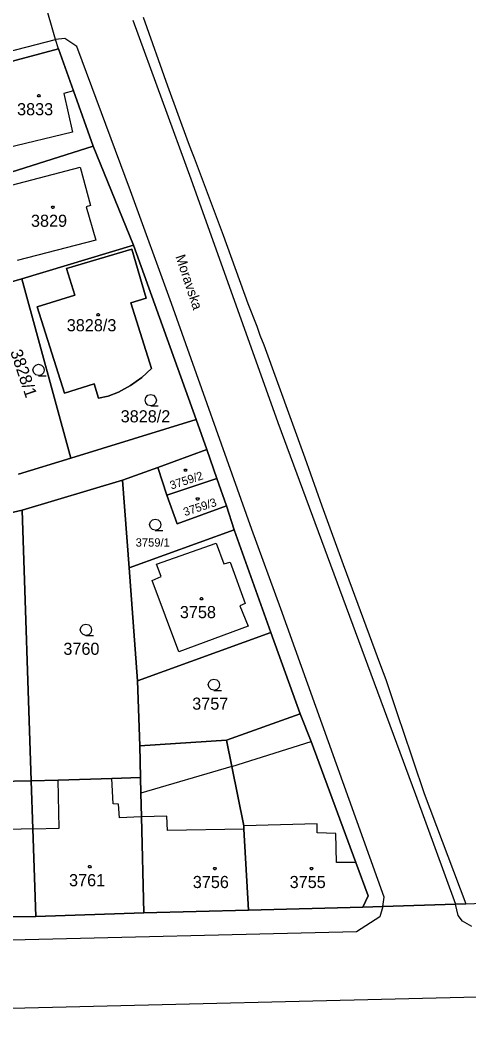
# Model space of a CAD drawing. Extents: x -263587 to -261993, y -1238795 to -1236748.
# Drawn here: x -262642.6 to -262583.4, y -1238246.2 to -1238113.2 of the extents above; entities that cross this region are included whole.
import ezdxf

# ---------------------------------------------------------------- set-up
doc = ezdxf.new("R2010")
doc.units = 0
doc.layers.add('Vrstva 1', color=7, linetype='Continuous')

msp = doc.modelspace()

# ---------------------------------------------------------------- linework, layer by layer
at = {"layer": 'Vrstva 1'}
for p, q in [((-262637.94, -1238115.76), (-262639.39, -1238110.71)), ((-262627.75, -1238113.21), (-262620.08, -1238134.19)), ((-262626.4, -1238112.83), (-262623.18, -1238121.91)), ((-262681.02, -1238126.95), (-262637.94, -1238115.76)), ((-262636.74, -1238115.65), (-262637.94, -1238115.76)), ((-262637.56, -1238117.01), (-262637.94, -1238115.76)), ((-262635.13, -1238116.72), (-262636.74, -1238115.65)), ((-262646.35, -1238119.34), (-262637.56, -1238117.01)), ((-262637.56, -1238117.01), (-262646.35, -1238119.34)), ((-262637.56, -1238117.01), (-262635.58, -1238122.56)), ((-262635.58, -1238122.56), (-262637.56, -1238117.01)), ((-262628.06, -1238135.77), (-262635.13, -1238116.72)), ((-262635.58, -1238122.56), (-262636.86, -1238122.9)), ((-262636.86, -1238122.9), (-262635.72, -1238128.03)), ((-262635.58, -1238122.56), (-262632.98, -1238129.87)), ((-262632.98, -1238129.87), (-262635.58, -1238122.56)), ((-262623.18, -1238121.91), (-262620.45, -1238129.39)), ((-262635.72, -1238128.03), (-262644.45, -1238130.14)), ((-262620.45, -1238129.39), (-262620.01, -1238130.51)), ((-262632.98, -1238129.87), (-262647.28, -1238134.37)), ((-262647.28, -1238134.37), (-262632.98, -1238129.87)), ((-262632.98, -1238129.87), (-262627.66, -1238142.93)), ((-262627.66, -1238142.93), (-262632.98, -1238129.87)), ((-262620.01, -1238130.51), (-262619.67, -1238131.41)), ((-262619.67, -1238131.41), (-262615.85, -1238141.61)), ((-262647.58, -1238136.01), (-262634.71, -1238132.65)), ((-262634.71, -1238132.65), (-262633.32, -1238137.7)), ((-262620.08, -1238134.19), (-262608.64, -1238166.34)), ((-262622.67, -1238150.63), (-262628.06, -1238135.77)), ((-262633.32, -1238137.7), (-262633.91, -1238137.88)), ((-262633.91, -1238137.88), (-262632.61, -1238142.25)), ((-262632.61, -1238142.25), (-262643, -1238144.96)), ((-262615.85, -1238141.61), (-262612.58, -1238150.6)), ((-262627.66, -1238142.93), (-262642.39, -1238147.36)), ((-262642.39, -1238147.36), (-262627.66, -1238142.93)), ((-262627.9, -1238143.44), (-262636.49, -1238146.02)), ((-262636.49, -1238146.02), (-262627.9, -1238143.44)), ((-262625.97, -1238149.91), (-262627.9, -1238143.44)), ((-262627.9, -1238143.44), (-262625.97, -1238149.91)), ((-262619.41, -1238165.95), (-262627.66, -1238142.93)), ((-262627.66, -1238142.93), (-262619.41, -1238165.95)), ((-262636.49, -1238146.02), (-262635.42, -1238149.54)), ((-262635.42, -1238149.54), (-262636.49, -1238146.02)), ((-262642.39, -1238147.36), (-262649.54, -1238149.46)), ((-262649.54, -1238149.46), (-262642.39, -1238147.36)), ((-262642.39, -1238147.36), (-262635.92, -1238171.03)), ((-262635.92, -1238171.03), (-262642.39, -1238147.36)), ((-262635.42, -1238149.54), (-262640.35, -1238151.05)), ((-262640.35, -1238151.05), (-262635.42, -1238149.54)), ((-262628.02, -1238150.55), (-262625.97, -1238149.91)), ((-262625.97, -1238149.91), (-262628.02, -1238150.55)), ((-262625.3, -1238159.19), (-262628.02, -1238150.55)), ((-262628.02, -1238150.55), (-262625.3, -1238159.19)), ((-262612.07, -1238180.43), (-262622.67, -1238150.63)), ((-262612.58, -1238150.6), (-262611.38, -1238153.63)), ((-262640.35, -1238151.05), (-262636.77, -1238162.44)), ((-262636.77, -1238162.44), (-262640.35, -1238151.05)), ((-262611.38, -1238153.63), (-262611, -1238154.78)), ((-262611, -1238154.78), (-262610.47, -1238156.08)), ((-262610.47, -1238156.08), (-262605.05, -1238170.98)), ((-262626.57, -1238160.38), (-262625.3, -1238159.19)), ((-262625.3, -1238159.19), (-262626.57, -1238160.38)), ((-262636.77, -1238162.44), (-262632.86, -1238161.22)), ((-262632.86, -1238161.22), (-262636.77, -1238162.44)), ((-262632.86, -1238161.22), (-262632.3, -1238163.13)), ((-262632.3, -1238163.13), (-262632.86, -1238161.22)), ((-262629.64, -1238162.32), (-262628.04, -1238161.46)), ((-262628.04, -1238161.46), (-262629.64, -1238162.32)), ((-262628.04, -1238161.46), (-262626.57, -1238160.38)), ((-262626.57, -1238160.38), (-262628.04, -1238161.46)), ((-262632.3, -1238163.13), (-262631.02, -1238162.83)), ((-262631.02, -1238162.83), (-262632.3, -1238163.13)), ((-262631.02, -1238162.83), (-262629.64, -1238162.32)), ((-262629.64, -1238162.32), (-262631.02, -1238162.83)), ((-262635.92, -1238171.03), (-262619.41, -1238165.95)), ((-262619.41, -1238165.95), (-262635.92, -1238171.03)), ((-262619.41, -1238165.95), (-262617.98, -1238169.89)), ((-262617.98, -1238169.89), (-262619.41, -1238165.95)), ((-262608.64, -1238166.34), (-262595.94, -1238200.67)), ((-262624.45, -1238172.26), (-262617.98, -1238169.89)), ((-262617.98, -1238169.89), (-262624.45, -1238172.26)), ((-262617.98, -1238169.89), (-262616.67, -1238173.74)), ((-262616.67, -1238173.74), (-262617.98, -1238169.89)), ((-262635.92, -1238171.03), (-262642.83, -1238173.15)), ((-262642.83, -1238173.15), (-262635.92, -1238171.03)), ((-262605.05, -1238170.98), (-262602.82, -1238177.32)), ((-262629.1, -1238173.93), (-262624.45, -1238172.26)), ((-262624.45, -1238172.26), (-262629.1, -1238173.93)), ((-262623.28, -1238175.91), (-262624.45, -1238172.26)), ((-262624.45, -1238172.26), (-262623.28, -1238175.91)), ((-262642.35, -1238177.9), (-262629.1, -1238173.93)), ((-262629.1, -1238173.93), (-262642.35, -1238177.9)), ((-262628.22, -1238185.49), (-262629.1, -1238173.93)), ((-262629.1, -1238173.93), (-262628.22, -1238185.49)), ((-262623.28, -1238175.91), (-262616.67, -1238173.74)), ((-262616.67, -1238173.74), (-262623.28, -1238175.91)), ((-262616.67, -1238173.74), (-262615.41, -1238177.32)), ((-262615.41, -1238177.32), (-262616.67, -1238173.74)), ((-262621.91, -1238179.69), (-262623.28, -1238175.91)), ((-262623.28, -1238175.91), (-262621.91, -1238179.69)), ((-262615.41, -1238177.32), (-262621.91, -1238179.69)), ((-262621.91, -1238179.69), (-262615.41, -1238177.32)), ((-262615.41, -1238177.32), (-262614.38, -1238180.5)), ((-262614.38, -1238180.5), (-262615.41, -1238177.32)), ((-262602.82, -1238177.32), (-262600, -1238185.09)), ((-262656.2, -1238181.09), (-262642.35, -1238177.9)), ((-262642.35, -1238177.9), (-262656.2, -1238181.09)), ((-262642.35, -1238177.9), (-262641.15, -1238213.64)), ((-262641.15, -1238213.64), (-262642.35, -1238177.9)), ((-262614.38, -1238180.5), (-262628.22, -1238185.49)), ((-262628.22, -1238185.49), (-262614.38, -1238180.5)), ((-262614.38, -1238180.5), (-262609.53, -1238194.06)), ((-262609.53, -1238194.06), (-262614.38, -1238180.5)), ((-262608.25, -1238190.9), (-262612.07, -1238180.43)), ((-262624.62, -1238185.02), (-262616.75, -1238182.26)), ((-262616.75, -1238182.26), (-262615.74, -1238185)), ((-262624, -1238186.66), (-262624.62, -1238185.02)), ((-262615.74, -1238185), (-262614.93, -1238184.77)), ((-262614.93, -1238184.77), (-262612.92, -1238190.23)), ((-262600, -1238185.09), (-262595.1, -1238198.41)), ((-262627.15, -1238200.44), (-262628.22, -1238185.49)), ((-262628.22, -1238185.49), (-262627.15, -1238200.44)), ((-262625.19, -1238187.17), (-262624, -1238186.66)), ((-262621.67, -1238196.59), (-262625.19, -1238187.17)), ((-262612.92, -1238190.23), (-262613.64, -1238190.51)), ((-262613.64, -1238190.51), (-262612.53, -1238193.19)), ((-262594.58, -1238228.99), (-262608.25, -1238190.9)), ((-262612.53, -1238193.19), (-262621.67, -1238196.59)), ((-262609.53, -1238194.06), (-262627.15, -1238200.44)), ((-262627.15, -1238200.44), (-262609.53, -1238194.06)), ((-262609.53, -1238194.06), (-262605.67, -1238204.76)), ((-262605.67, -1238204.76), (-262609.53, -1238194.06)), ((-262595.1, -1238198.41), (-262594.37, -1238200.26)), ((-262627.15, -1238200.44), (-262626.82, -1238209)), ((-262626.82, -1238209), (-262627.15, -1238200.44)), ((-262595.94, -1238200.67), (-262590.48, -1238215.44)), ((-262594.37, -1238200.26), (-262592.62, -1238205.52)), ((-262605.67, -1238204.76), (-262615.41, -1238208.27)), ((-262615.41, -1238208.27), (-262605.67, -1238204.76)), ((-262605.67, -1238204.76), (-262604.23, -1238208.42)), ((-262604.23, -1238208.42), (-262605.67, -1238204.76)), ((-262592.62, -1238205.52), (-262592.24, -1238206.66)), ((-262592.24, -1238206.66), (-262589.32, -1238215.27)), ((-262615.41, -1238208.27), (-262626.82, -1238209)), ((-262626.82, -1238209), (-262615.41, -1238208.27)), ((-262626.82, -1238209), (-262626.74, -1238213.17)), ((-262626.74, -1238213.17), (-262626.82, -1238209)), ((-262615.41, -1238208.27), (-262614.71, -1238211.72)), ((-262614.71, -1238211.72), (-262615.41, -1238208.27)), ((-262614.71, -1238211.72), (-262604.23, -1238208.42)), ((-262604.23, -1238208.42), (-262598.34, -1238224.38)), ((-262598.34, -1238224.38), (-262604.23, -1238208.42)), ((-262614.71, -1238211.72), (-262626.69, -1238215.24)), ((-262614.71, -1238211.72), (-262613.12, -1238219.55)), ((-262613.12, -1238219.55), (-262614.71, -1238211.72)), ((-262630.53, -1238213.3), (-262637.59, -1238213.53)), ((-262637.59, -1238213.53), (-262630.53, -1238213.3)), ((-262626.74, -1238213.17), (-262630.53, -1238213.3)), ((-262630.53, -1238213.3), (-262626.74, -1238213.17)), ((-262630.36, -1238216.65), (-262630.53, -1238213.3)), ((-262626.69, -1238215.24), (-262626.74, -1238213.17)), ((-262626.74, -1238213.17), (-262626.69, -1238215.24)), ((-262641.15, -1238213.64), (-262655.2, -1238213.85)), ((-262655.2, -1238213.85), (-262641.15, -1238213.64)), ((-262637.59, -1238213.53), (-262641.15, -1238213.64)), ((-262641.15, -1238213.64), (-262637.59, -1238213.53)), ((-262640.94, -1238219.95), (-262641.15, -1238213.64)), ((-262641.15, -1238213.64), (-262640.94, -1238219.95)), ((-262637.48, -1238219.86), (-262637.59, -1238213.53)), ((-262626.62, -1238218.37), (-262626.69, -1238215.24)), ((-262626.69, -1238215.24), (-262626.62, -1238218.37)), ((-262590.48, -1238215.44), (-262585.19, -1238229.89)), ((-262589.32, -1238215.27), (-262583.81, -1238229.84)), ((-262629.62, -1238216.69), (-262630.36, -1238216.65)), ((-262629.53, -1238218.5), (-262629.62, -1238216.69)), ((-262626.64, -1238218.37), (-262629.53, -1238218.5)), ((-262626.62, -1238218.37), (-262626.64, -1238218.37)), ((-262623.26, -1238218.29), (-262626.62, -1238218.37)), ((-262626.32, -1238231.06), (-262626.62, -1238218.37)), ((-262626.62, -1238218.37), (-262626.32, -1238231.06)), ((-262623.18, -1238220.19), (-262623.26, -1238218.29)), ((-262640.94, -1238219.95), (-262653.39, -1238220.28)), ((-262640.93, -1238219.95), (-262640.94, -1238219.95)), ((-262640.94, -1238219.95), (-262640.93, -1238219.95)), ((-262640.93, -1238219.95), (-262637.48, -1238219.86)), ((-262640.54, -1238231.51), (-262640.93, -1238219.95)), ((-262640.93, -1238219.95), (-262640.54, -1238231.51)), ((-262613.1, -1238220.02), (-262623.18, -1238220.19)), ((-262603.44, -1238219.31), (-262613.12, -1238219.55)), ((-262613.12, -1238219.55), (-262613.1, -1238220.02)), ((-262613.1, -1238220.02), (-262613.12, -1238219.55)), ((-262613.1, -1238220.02), (-262612.5, -1238230.67)), ((-262612.5, -1238230.67), (-262613.1, -1238220.02)), ((-262603.44, -1238220.49), (-262603.44, -1238219.31)), ((-262600.99, -1238220.59), (-262603.44, -1238220.49)), ((-262600.9, -1238224.4), (-262600.99, -1238220.59)), ((-262598.34, -1238224.38), (-262600.9, -1238224.4)), ((-262598.34, -1238224.38), (-262596.69, -1238228.79)), ((-262596.69, -1238228.79), (-262598.34, -1238224.38)), ((-262596.69, -1238228.79), (-262597.41, -1238230.29)), ((-262597.41, -1238230.29), (-262596.69, -1238228.79)), ((-262594.78, -1238230.21), (-262594.58, -1238228.99)), ((-262583.81, -1238229.84), (-262558.3, -1238229.03)), ((-262612.5, -1238230.67), (-262626.32, -1238231.06)), ((-262626.32, -1238231.06), (-262612.5, -1238230.67)), ((-262597.41, -1238230.29), (-262612.5, -1238230.67)), ((-262612.5, -1238230.67), (-262597.41, -1238230.29)), ((-262594.78, -1238230.21), (-262597.41, -1238230.29)), ((-262597.41, -1238230.29), (-262594.78, -1238230.21)), ((-262594.78, -1238230.21), (-262595.18, -1238231.58)), ((-262585.19, -1238229.89), (-262594.78, -1238230.21)), ((-262594.78, -1238230.21), (-262585.19, -1238229.89)), ((-262583.81, -1238229.84), (-262585.19, -1238229.89)), ((-262585.19, -1238229.89), (-262583.81, -1238229.84)), ((-262584.83, -1238231.38), (-262585.19, -1238229.89)), ((-262640.54, -1238231.51), (-262650.8, -1238231.65)), ((-262650.8, -1238231.65), (-262640.54, -1238231.51)), ((-262626.32, -1238231.06), (-262640.54, -1238231.51)), ((-262640.54, -1238231.51), (-262626.32, -1238231.06)), ((-262595.18, -1238231.58), (-262598.24, -1238233.55)), ((-262584.27, -1238232.14), (-262584.83, -1238231.38)), ((-262583.06, -1238232.85), (-262584.27, -1238232.14)), ((-262598.24, -1238233.55), (-262879.7, -1238240.41)), ((-262580.51, -1238242.14), (-262751.84, -1238246.22))]:
    msp.add_line(p, q, dxfattribs=at)
for points in [[(-262640.06, -1238123.06), (-262639.97, -1238123.21), (-262640.06, -1238123.36), (-262640.24, -1238123.36), (-262640.33, -1238123.21), (-262640.24, -1238123.06)], [(-262638.22, -1238137.78), (-262638.13, -1238137.93), (-262638.22, -1238138.08), (-262638.4, -1238138.08), (-262638.49, -1238137.93), (-262638.4, -1238137.78)], [(-262632.23, -1238151.95), (-262632.14, -1238152.1), (-262632.23, -1238152.25), (-262632.41, -1238152.25), (-262632.5, -1238152.1), (-262632.41, -1238151.95)], [(-262620.72, -1238172.47), (-262620.63, -1238172.62), (-262620.72, -1238172.77), (-262620.9, -1238172.77), (-262620.99, -1238172.62), (-262620.9, -1238172.47)], [(-262619.11, -1238176.27), (-262619.02, -1238176.42), (-262619.11, -1238176.57), (-262619.29, -1238176.57), (-262619.38, -1238176.42), (-262619.29, -1238176.27)], [(-262618.59, -1238189.43), (-262618.5, -1238189.58), (-262618.59, -1238189.73), (-262618.77, -1238189.73), (-262618.86, -1238189.58), (-262618.77, -1238189.43)], [(-262633.35, -1238224.81), (-262633.26, -1238224.96), (-262633.35, -1238225.11), (-262633.53, -1238225.11), (-262633.62, -1238224.96), (-262633.53, -1238224.81)], [(-262616.84, -1238225.05), (-262616.75, -1238225.2), (-262616.84, -1238225.35), (-262617.02, -1238225.35), (-262617.11, -1238225.2), (-262617.02, -1238225.05)], [(-262604.11, -1238225.05), (-262604.02, -1238225.2), (-262604.11, -1238225.35), (-262604.29, -1238225.35), (-262604.38, -1238225.2), (-262604.29, -1238225.05)]]:
    msp.add_lwpolyline(points, close=True, dxfattribs=at)
for points in [[(-262640.17, -1238160.13), (-262640.55, -1238160.03), (-262640.82, -1238159.76), (-262640.92, -1238159.39), (-262640.82, -1238159.02), (-262640.55, -1238158.75), (-262640.18, -1238158.65), (-262639.81, -1238158.75), (-262639.54, -1238159.02), (-262639.44, -1238159.4), (-262639.54, -1238159.78), (-262639.81, -1238160.05), (-262640.19, -1238160.15), (-262639.19, -1238160.15)], [(-262625.37, -1238164.12), (-262625.75, -1238164.02), (-262626.02, -1238163.75), (-262626.12, -1238163.38), (-262626.02, -1238163.01), (-262625.75, -1238162.74), (-262625.38, -1238162.64), (-262625.01, -1238162.74), (-262624.74, -1238163.01), (-262624.64, -1238163.39), (-262624.74, -1238163.77), (-262625.01, -1238164.04), (-262625.39, -1238164.14), (-262624.39, -1238164.14)], [(-262624.79, -1238180.55), (-262625.17, -1238180.45), (-262625.44, -1238180.18), (-262625.54, -1238179.81), (-262625.44, -1238179.44), (-262625.17, -1238179.17), (-262624.8, -1238179.07), (-262624.43, -1238179.17), (-262624.16, -1238179.44), (-262624.06, -1238179.82), (-262624.16, -1238180.2), (-262624.43, -1238180.47), (-262624.81, -1238180.57), (-262623.81, -1238180.57)], [(-262633.93, -1238194.42), (-262634.31, -1238194.32), (-262634.58, -1238194.05), (-262634.68, -1238193.68), (-262634.58, -1238193.31), (-262634.31, -1238193.04), (-262633.94, -1238192.94), (-262633.57, -1238193.04), (-262633.3, -1238193.31), (-262633.2, -1238193.69), (-262633.3, -1238194.07), (-262633.57, -1238194.34), (-262633.95, -1238194.44), (-262632.95, -1238194.44)], [(-262617.05, -1238201.66), (-262617.43, -1238201.56), (-262617.7, -1238201.29), (-262617.8, -1238200.92), (-262617.7, -1238200.55), (-262617.43, -1238200.28), (-262617.06, -1238200.18), (-262616.69, -1238200.28), (-262616.42, -1238200.55), (-262616.32, -1238200.93), (-262616.42, -1238201.31), (-262616.69, -1238201.58), (-262617.07, -1238201.68), (-262616.07, -1238201.68)]]:
    msp.add_lwpolyline(points, dxfattribs=at)

# ---------------------------------------------------------------- texts
for s, height, p in [('3833', 1.6, (-262643.018, -1238125.78)), ('3829', 1.6, (-262641.184, -1238140.5)), ('3828/3', 1.6, (-262636.463, -1238154.29)), ('3828/2', 1.6, (-262629.353, -1238166.31)), ('3759/1', 1.1, (-262627.372, -1238182.71)), ('3758', 1.6, (-262621.548, -1238192.15)), ('3760', 1.6, (-262636.911, -1238196.99)), ('3757', 1.6, (-262619.918, -1238204.23)), ('3761', 1.6, (-262636.163, -1238227.53)), ('3756', 1.6, (-262619.842, -1238227.77)), ('3755', 1.6, (-262607.068, -1238227.77))]:
    msp.add_text(s, height=height, dxfattribs=at).set_placement(p)
for s, height, rotation, p in [('Moravska', 1.3, 288.48425, (-262622.143, -1238144.419)), ('3828/1', 1.6, 288.71343, (-262643.944, -1238156.987)), ('3759/2', 1.1, 18.04817, (-262622.662, -1238175.183)), ('3759/3', 1.1, 18.04817, (-262620.882, -1238178.703))]:
    msp.add_text(s, height=height, rotation=rotation, dxfattribs=at).set_placement(p)

doc.saveas('drawing.dxf')
